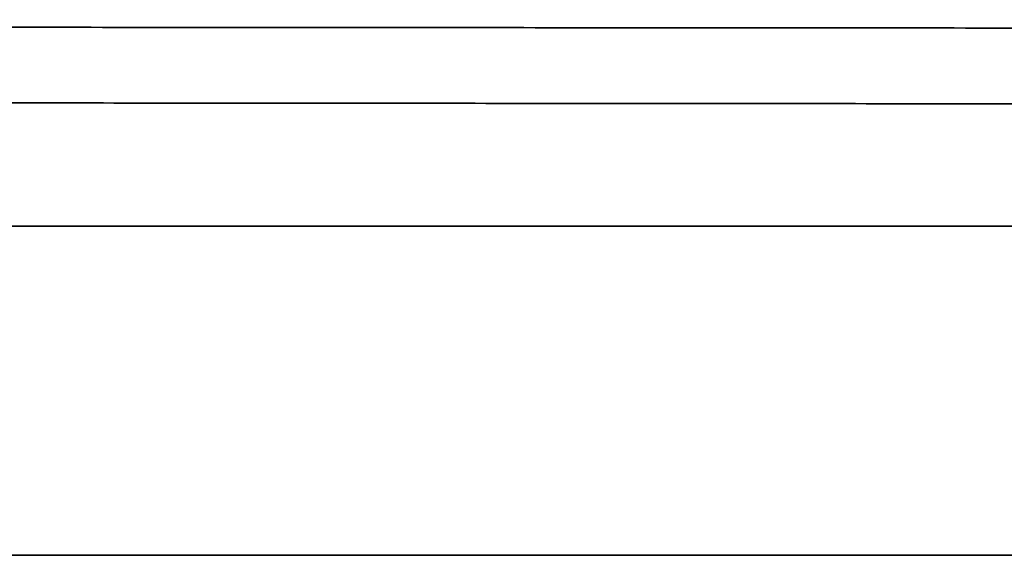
# Model space of a CAD drawing. Header units: millimetres. Extents: x -53858 to 733, y -20463 to 1307.
# Tile 547 of 656: x -51749.114 to -51748.517, y -15909.132 to -15908.807. Entities that reach past the tile are written whole.
import ezdxf

# ---------------------------------------------------------------- set-up
doc = ezdxf.new("R2010")
doc.units = ezdxf.units.MM
doc.layers.add('_HVAC_urzadzenia', color=251, linetype='Continuous', lineweight=35)

# ---------------------------------------------------------------- blocks, each defined once
blk = doc.blocks.new('A$C41852E73')
at = {"linetype": 'Continuous'}
for p, q in [((50.57888, 5.89214), (37.79629, 5.89214)), ((50.84394, 5.69246), (39.72438, 5.69246))]:
    blk.add_line(p, q, dxfattribs=at)
for points, knots in [([(40.77019, 6.01743), (40.80468, 6.0174), (40.90502, 6.01731), (41.07275, 6.01716), (41.27433, 6.01698), (41.4782, 6.0168), (41.68422, 6.01662), (41.89229, 6.01644), (42.10227, 6.01626), (42.31405, 6.01607), (42.52749, 6.01589), (42.74247, 6.01571), (42.95886, 6.01552), (43.17653, 6.01534), (43.39536, 6.01516), (43.61522, 6.01497), (43.83597, 6.01479), (44.05748, 6.01461), (44.27963, 6.01443), (44.50227, 6.01425), (44.72529, 6.01407), (44.94854, 6.01389), (45.17189, 6.01371), (45.39522, 6.01353), (45.61838, 6.01335), (45.84125, 6.01318), (46.0637, 6.013), (46.28558, 6.01283), (46.50678, 6.01266), (46.72716, 6.01249), (46.94658, 6.01232), (47.1623, 6.01216), (47.30444, 6.01205), (47.37401, 6.012)], [0, 0, 0, 0, 0.01726, 0.050057, 0.082855, 0.115652, 0.14845, 0.181247, 0.214045, 0.246842, 0.27964, 0.312437, 0.345235, 0.378033, 0.41083, 0.443628, 0.476425, 0.509223, 0.54202, 0.574818, 0.607615, 0.640413, 0.67321, 0.706008, 0.738805, 0.771603, 0.8044, 0.837198, 0.869995, 0.902793, 0.93559, 0.968388, 1, 1, 1, 1]), ([(45.34668, 5.96772), (45.38333, 5.96769), (45.48959, 5.9676), (45.66535, 5.96746), (45.87371, 5.96728), (46.08157, 5.9671), (46.2888, 5.96693), (46.49525, 5.96674), (46.70079, 5.96656), (46.90527, 5.96638), (47.10855, 5.96619), (47.31051, 5.966), (47.51099, 5.96581), (47.70987, 5.96562), (47.90701, 5.96543), (48.10228, 5.96524), (48.29554, 5.96504), (48.48666, 5.96485), (48.67552, 5.96465), (48.86199, 5.96446), (49.04593, 5.96426), (49.22723, 5.96406), (49.40577, 5.96386), (49.58141, 5.96367), (49.75405, 5.96347), (49.92356, 5.96327), (50.08984, 5.96308), (50.25276, 5.96288), (50.41222, 5.96269), (50.56811, 5.96249), (50.72032, 5.9623), (50.84139, 5.96214), (50.91162, 5.96205), (50.93318, 5.96202)], [0, 0, 0, 0, 0.017558, 0.050921, 0.084284, 0.117647, 0.151011, 0.184374, 0.217737, 0.251101, 0.284464, 0.317827, 0.35119, 0.384554, 0.417917, 0.45128, 0.484644, 0.518007, 0.55137, 0.584733, 0.618097, 0.65146, 0.684823, 0.718186, 0.75155, 0.784913, 0.818276, 0.851639, 0.885002, 0.918365, 0.951728, 0.985091, 1, 1, 1, 1])]:
    blk.add_open_spline(points, degree=3, knots=knots, dxfattribs=at)

msp = doc.modelspace()

# ---------------------------------------------------------------- block references
at = {"layer": '_HVAC_urzadzenia'}
msp.add_blockref('A$C41852E73', (-51795.39088, -15914.82437), dxfattribs=at)

doc.saveas('drawing.dxf')
